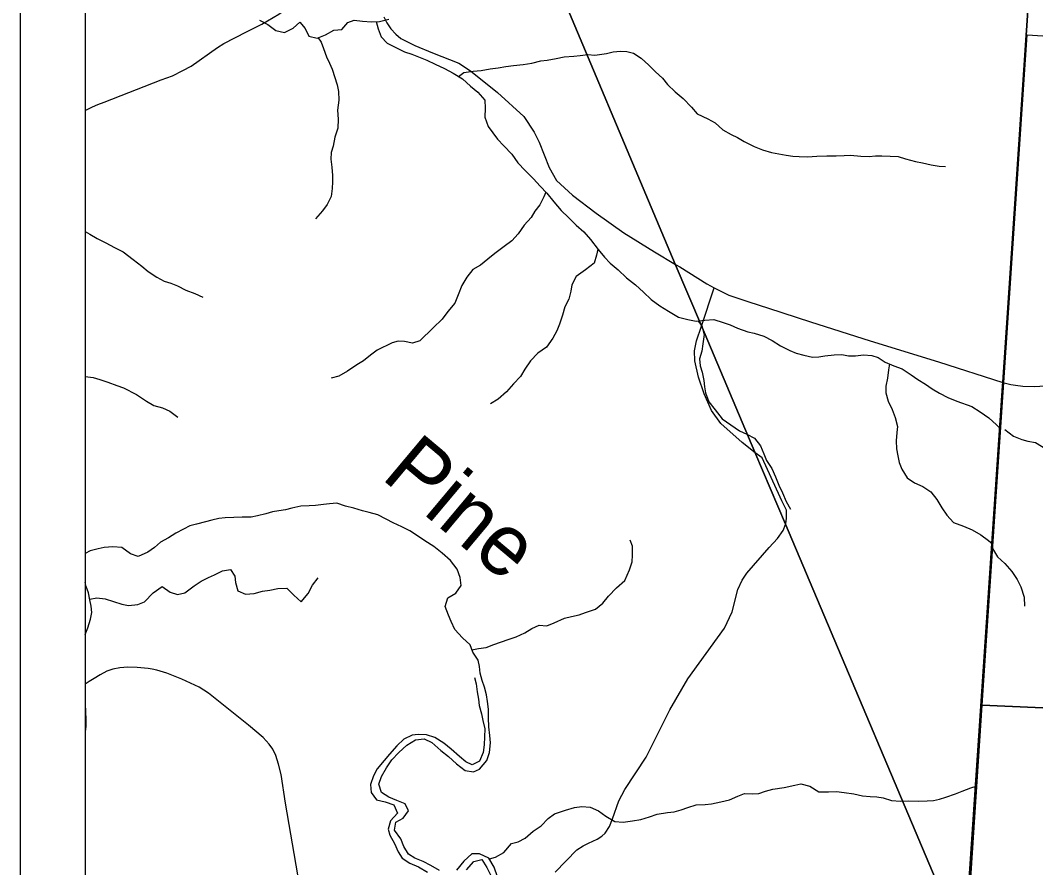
# Model space of a CAD drawing. Extents: x 0 to 44, y -23.8 to 22.
# Drawn here: x 2 to 3.565, y 18.413 to 19.718 of the extents above; entities that cross this region are included whole.
import ezdxf

# ---------------------------------------------------------------- set-up
doc = ezdxf.new("R2010")
doc.units = 0
for name, color, linetype in [('Default', 7, 'Continuous'), ('GM_X_County_Road', 7, 'Continuous'), ('GM_X_Minor_River', 7, 'Continuous'), ('GM_X_Minor_River_Text', 7, 'Continuous'), ('GM_X_Section', 7, 'Continuous'), ('GM_X_State_Route', 7, 'Continuous'), ('GM_X_Township_Road', 7, 'Continuous'), ('SH_Cut_Line', 7, 'Continuous'), ('SH_Data', 7, 'Continuous')]:
    doc.layers.add(name, color=color, linetype=linetype)

msp = doc.modelspace()

# ---------------------------------------------------------------- linework, layer by layer
at = {"layer": 'Default'}
for points in [[(2.3497, 20.9), (2.1, 20.9), (2.1, 14.1), (2.838, 14.1), (3.0317, 14.1856), (3.8639, 14.5533), (4.3443, 14.7655), (4.4538, 14.8144), (4.856, 14.9939), (4.5387, 15.7097), (4.3476, 16.1408), (4.1422, 16.6361), (4.026, 16.9163), (3.7907, 17.4383), (3.763, 17.5087), (3.455, 18.29), (3.1789, 18.9421), (3.1321, 19.0527), (3.0496, 19.2474), (3.0092, 19.3427), (2.8013, 19.8369), (2.472, 20.6113)], [(6.8158, 20.9), (2.3497, 20.9), (2.472, 20.6113), (2.8013, 19.8369), (3.0092, 19.3427), (3.0496, 19.2474), (3.1321, 19.0527), (3.1789, 18.9421), (3.455, 18.29), (3.5135, 19.1552), (3.5139, 19.1608), (3.5639, 19.9016), (3.5995, 20.4294), (3.5996, 20.4304), (3.6002, 20.4391), (3.6191, 20.7184), (3.9141, 20.6975), (4.3639, 20.6657), (6.7023, 20.5094), (6.7107, 20.5383)]]:
    msp.add_lwpolyline(points, close=True, dxfattribs=at)
msp.add_lwpolyline([(7.4495, 20.4611), (7.016, 20.4891), (6.892, 20.4972), (6.8124, 20.5023), (6.7257, 20.5079), (6.7023, 20.5094), (4.3639, 20.6657), (3.9141, 20.6975), (3.6191, 20.7184), (3.6002, 20.4391), (3.5996, 20.4304), (3.5995, 20.4294), (3.5639, 19.9016), (3.5139, 19.1608), (3.5135, 19.1552), (3.455, 18.29), (3.763, 17.5087), (3.7907, 17.4383), (4.026, 16.9163), (4.1422, 16.6361), (4.3476, 16.1408)], dxfattribs=at)
at = {"layer": 'GM_X_County_Road'}
msp.add_lwpolyline([(2.1, 19.5789), (2.1, 19.5789), (2.1113, 19.585), (2.1195, 19.5885), (2.1291, 19.5921), (2.2169, 19.6262), (2.2346, 19.6325), (2.2504, 19.6405), (2.2632, 19.6475), (2.3037, 19.6763), (2.3134, 19.6821), (2.3486, 19.7004), (2.3724, 19.7119), (2.3984, 19.7276), (2.4207, 19.7435), (2.4344, 19.7514), (2.4486, 19.7592), (2.4987, 19.7829), (2.5401, 19.8019)], dxfattribs=at)
at = {"layer": 'GM_X_Minor_River'}
for points in [[(2.3685, 19.7183), (2.3814, 19.7118), (2.3938, 19.7026), (2.407, 19.6995), (2.4203, 19.7058), (2.4306, 19.7152), (2.4388, 19.7056), (2.4444, 19.6938), (2.4573, 19.6907), (2.4702, 19.6955), (2.4831, 19.703), (2.4956, 19.7037), (2.5048, 19.7146), (2.5146, 19.7183), (2.5271, 19.7167), (2.5411, 19.7158), (2.5536, 19.7161), (2.5677, 19.7198)], [(2.5483, 19.716), (2.5516, 19.7051), (2.5561, 19.6926), (2.5651, 19.6827), (2.5798, 19.6757), (2.5919, 19.6696), (2.6032, 19.6661), (2.6164, 19.661), (2.6262, 19.6568), (2.6394, 19.6506), (2.6537, 19.644), (2.6669, 19.6367), (2.6812, 19.6279), (2.6936, 19.6168), (2.7049, 19.6072), (2.7158, 19.595), (2.7161, 19.5829), (2.7156, 19.5689), (2.7208, 19.5544), (2.7279, 19.5449), (2.7354, 19.535), (2.7452, 19.5246), (2.7572, 19.512), (2.7669, 19.4987), (2.7782, 19.4865), (2.7909, 19.4738), (2.8011, 19.4624), (2.8112, 19.4517), (2.8221, 19.4387), (2.8337, 19.425), (2.845, 19.4143), (2.8566, 19.4024), (2.8683, 19.3925), (2.8784, 19.3803), (2.8904, 19.365), (2.9001, 19.3535), (2.9088, 19.344), (2.9212, 19.3337), (2.9339, 19.3214), (2.9479, 19.3107), (2.9603, 19.2992), (2.9719, 19.2878), (2.9855, 19.2782), (2.9986, 19.2701), (3.0145, 19.2609), (3.0288, 19.257), (3.0417, 19.2546), (3.0546, 19.256), (3.0686, 19.2574), (3.0829, 19.2528), (3.0939, 19.2489), (3.1052, 19.2439), (3.121, 19.2384), (3.1309, 19.2361), (3.1456, 19.2318), (3.1588, 19.2249), (3.1716, 19.2168), (3.1859, 19.2095), (3.1957, 19.2056), (3.2074, 19.2025), (3.2207, 19.1994), (3.2305, 19.1997), (3.24, 19.2015), (3.254, 19.2029), (3.2657, 19.2032), (3.2763, 19.2012), (3.2869, 19.2011), (3.2994, 19.2029), (3.3123, 19.2017), (3.3221, 19.1989), (3.3326, 19.1916), (3.3462, 19.1859), (3.359, 19.1812), (3.373, 19.172), (3.3831, 19.1647), (3.3948, 19.1574), (3.405, 19.1505), (3.4167, 19.1436), (3.4295, 19.137), (3.4431, 19.1316), (3.4665, 19.1231), (3.4793, 19.115), (3.4925, 19.1058), (3.5045, 19.0951), (3.51, 19.0894)], [(2.4589, 19.6913), (2.4637, 19.6842), (2.4674, 19.6747), (2.4718, 19.6618), (2.4763, 19.6523), (2.4804, 19.6428), (2.4881, 19.6188), (2.4903, 19.6085), (2.4906, 19.5953), (2.4889, 19.5794), (2.4896, 19.5657), (2.4891, 19.5521), (2.4845, 19.5381), (2.4821, 19.5244), (2.479, 19.5142), (2.4785, 19.504), (2.4799, 19.4918), (2.4813, 19.4789), (2.4813, 19.4691), (2.4804, 19.4592), (2.4792, 19.4467), (2.4727, 19.4343), (2.4658, 19.4245), (2.4551, 19.4124)], [(2.6754, 19.6315), (2.6836, 19.6377), (2.6976, 19.6395), (2.7101, 19.6406), (2.7241, 19.6431), (2.7366, 19.6449), (2.748, 19.6467), (2.7601, 19.6485), (2.7749, 19.6499), (2.7885, 19.6521), (2.8022, 19.6554), (2.8117, 19.6565), (2.8257, 19.6594), (2.8382, 19.6619), (2.853, 19.6626), (2.8628, 19.6636), (2.8746, 19.6654), (2.8855, 19.6642), (2.9034, 19.6671), (2.9136, 19.6693), (2.925, 19.6704), (2.9348, 19.6699), (2.945, 19.6675), (2.9567, 19.6599), (2.9687, 19.6488), (2.9788, 19.6388), (2.9897, 19.6289), (2.9972, 19.6194), (3.0093, 19.6079), (3.0213, 19.5975), (3.0341, 19.5842), (3.0431, 19.5739), (3.0597, 19.5662), (3.0706, 19.56), (3.0826, 19.5493), (3.0954, 19.5424), (3.1052, 19.5374), (3.1154, 19.5316), (3.1309, 19.5239), (3.1437, 19.5185), (3.1577, 19.5146), (3.169, 19.5122), (3.1803, 19.5102), (3.1902, 19.5086), (3.2, 19.5082), (3.2129, 19.5077), (3.2276, 19.5087), (3.2428, 19.5094), (3.2572, 19.5092), (3.2693, 19.5099), (3.2795, 19.5102), (3.2954, 19.5086), (3.3079, 19.5081), (3.3177, 19.5091), (3.3276, 19.5094), (3.3404, 19.509), (3.3529, 19.5081), (3.3643, 19.5046), (3.3797, 19.5007), (3.3903, 19.4983), (3.4035, 19.4956), (3.416, 19.4936), (3.4259, 19.4931)], [(2.8097, 19.4533), (2.8066, 19.4464), (2.8005, 19.434), (2.7928, 19.4242), (2.7871, 19.4143), (2.7764, 19.4023), (2.7672, 19.3891), (2.7572, 19.3786), (2.7454, 19.3696), (2.7314, 19.3587), (2.7203, 19.35), (2.7089, 19.341), (2.6975, 19.3343), (2.6879, 19.3226), (2.6802, 19.3094), (2.6748, 19.295), (2.6698, 19.2822), (2.6587, 19.2697), (2.6499, 19.2577), (2.6362, 19.2445), (2.6156, 19.2242), (2.6046, 19.2209), (2.5921, 19.2233), (2.5823, 19.2237), (2.5728, 19.2211), (2.55, 19.2099), (2.5397, 19.2021), (2.5287, 19.1934), (2.5184, 19.1874), (2.5043, 19.1777), (2.491, 19.1702), (2.4789, 19.1669)], [(2.1, 19.393), (2.107, 19.3886), (2.1183, 19.3821), (2.1319, 19.3751), (2.1451, 19.3682), (2.1587, 19.3613), (2.1737, 19.3498), (2.1873, 19.3394), (2.197, 19.3314), (2.2102, 19.3222), (2.2215, 19.3164), (2.2321, 19.3133), (2.2423, 19.309), (2.2551, 19.3025), (2.2691, 19.2975), (2.2815, 19.2917)], [(2.89, 19.3655), (2.888, 19.3563), (2.8842, 19.3438), (2.8708, 19.3337), (2.8567, 19.3236), (2.8498, 19.3107), (2.8482, 19.3009), (2.8451, 19.2888), (2.8393, 19.2767), (2.8355, 19.2638), (2.8308, 19.2498), (2.8269, 19.24), (2.8204, 19.2283), (2.8108, 19.2147), (2.7975, 19.2053), (2.7861, 19.1937), (2.7776, 19.1805), (2.7707, 19.1695), (2.7601, 19.1582), (2.7494, 19.1458), (2.7364, 19.1345), (2.7246, 19.1274)], [(3.0448, 19.2549), (3.0503, 19.2477), (3.054, 19.234), (3.052, 19.22), (3.05, 19.2087), (3.0465, 19.1969), (3.0476, 19.1859), (3.0509, 19.176), (3.0534, 19.1631), (3.0545, 19.1536), (3.0559, 19.1442), (3.0608, 19.1305), (3.0709, 19.1179), (3.0817, 19.1045), (3.0949, 19.0949), (3.1085, 19.0857), (3.1194, 19.0807), (3.1315, 19.0746), (3.1405, 19.0627), (3.146, 19.0502), (3.1501, 19.0403), (3.158, 19.0277), (3.1636, 19.0151), (3.1688, 19.0022), (3.1743, 18.9904), (3.1803, 18.9767), (3.187, 18.9649)], [(3.3396, 19.1887), (3.3378, 19.1795), (3.3362, 19.167), (3.3335, 19.1545), (3.3338, 19.1442), (3.3375, 19.1317), (3.3434, 19.1184), (3.3482, 19.1062), (3.3519, 19.0925), (3.3507, 19.0831), (3.3498, 19.0706), (3.3501, 19.058), (3.3523, 19.0474), (3.3545, 19.0372), (3.3586, 19.0265), (3.3664, 19.0136), (3.3781, 19.0059), (3.3909, 19.0001), (3.403, 18.992), (3.4124, 18.9802), (3.4198, 18.9673), (3.4277, 18.9558), (3.4382, 18.9444), (3.4533, 18.9389), (3.4669, 18.9331), (3.4804, 18.9258), (3.4921, 18.917), (3.498, 18.9116)], [(2.1, 19.1694), (2.1125, 19.1679), (2.1223, 19.1648), (2.1351, 19.1605), (2.1487, 19.1558), (2.1589, 19.152), (2.1793, 19.1416), (2.1947, 19.1312), (2.206, 19.125), (2.2189, 19.1211), (2.2302, 19.1158), (2.2426, 19.1066)], [(3.5169, 19.0877), (3.5307, 19.0776), (3.5433, 19.0724), (3.5528, 19.0698), (3.5642, 19.0676), (3.5802, 19.0579), (3.5932, 19.0501), (3.6032, 19.0365), (3.6106, 19.0161), (3.6138, 19.0021), (3.6162, 18.9892), (3.619, 18.974)], [(2.7074, 18.723), (2.7056, 18.7325), (2.6974, 18.7447), (2.6933, 18.7561), (2.6813, 18.7668), (2.6696, 18.7798), (2.6637, 18.792), (2.66, 18.8018), (2.6548, 18.8152), (2.6587, 18.8284), (2.6712, 18.8359), (2.6793, 18.8476), (2.6778, 18.8601), (2.673, 18.8726), (2.6629, 18.886), (2.6501, 18.8975), (2.6373, 18.9074), (2.6234, 18.9163), (2.6136, 18.9228), (2.6004, 18.9316), (2.588, 18.9381), (2.5744, 18.9443), (2.5639, 18.9497), (2.5507, 18.9563), (2.5378, 18.9602), (2.5272, 18.9625), (2.514, 18.9664), (2.5012, 18.9695), (2.4876, 18.9742), (2.4766, 18.9735), (2.4671, 18.9721), (2.455, 18.971), (2.4452, 18.9704), (2.4323, 18.9697), (2.4186, 18.9668), (2.4084, 18.9642), (2.3982, 18.9628), (2.3887, 18.9609), (2.3784, 18.958), (2.3655, 18.9547), (2.3557, 18.9529), (2.3421, 18.953), (2.3292, 18.9523), (2.3156, 18.952), (2.3061, 18.9506), (2.2951, 18.948), (2.2852, 18.9458), (2.2716, 18.9421), (2.2613, 18.9392), (2.2515, 18.9343), (2.2397, 18.928), (2.2283, 18.9209), (2.2161, 18.9145), (2.2066, 18.9063), (2.1963, 18.8987), (2.1815, 18.8924), (2.1698, 18.8963), (2.1562, 18.9063), (2.1426, 18.9071), (2.1293, 18.9061), (2.1199, 18.9039), (2.1077, 18.901), (2.1, 18.8968)], [(2.696, 18.7486), (2.7061, 18.7503), (2.7179, 18.7521), (2.7296, 18.7565), (2.7399, 18.7603), (2.7532, 18.7651), (2.7642, 18.7684), (2.7775, 18.7744), (2.7881, 18.7815), (2.7995, 18.7867), (2.8116, 18.7855), (2.8226, 18.7899), (2.8386, 18.7974), (2.8492, 18.8), (2.8613, 18.8025), (2.8712, 18.8062), (2.8864, 18.8111), (2.8978, 18.8201), (2.9066, 18.831), (2.9188, 18.8442), (2.9318, 18.8554), (2.9387, 18.8717), (2.943, 18.8842), (2.9434, 18.8944), (2.9432, 18.9081), (2.9398, 18.9176)], [(3.4979, 18.9045), (3.506, 18.8917), (3.5171, 18.8812), (3.5278, 18.8691), (3.5363, 18.8567), (3.5417, 18.8453), (3.5468, 18.8298), (3.5473, 18.8158)], [(2.1069, 18.8267), (2.1181, 18.8288), (2.1306, 18.8272), (2.1435, 18.823), (2.1567, 18.8187), (2.1669, 18.8167), (2.1809, 18.8181), (2.1915, 18.8226), (2.2049, 18.8361), (2.2186, 18.8459), (2.231, 18.8371), (2.2423, 18.8336), (2.2537, 18.8365), (2.2678, 18.847), (2.2788, 18.8541), (2.2899, 18.8601), (2.2993, 18.8638), (2.3115, 18.8702), (2.324, 18.8723), (2.3304, 18.8617), (2.3314, 18.8522), (2.3351, 18.8393), (2.3472, 18.8342), (2.3604, 18.8353), (2.3733, 18.8386), (2.3847, 18.8404), (2.3968, 18.843), (2.4105, 18.8436), (2.4214, 18.8325), (2.433, 18.8222), (2.4437, 18.8354), (2.4503, 18.8478), (2.459, 18.8592)], [(2.1, 18.7722), (2.1038, 18.7823), (2.1084, 18.7959), (2.1104, 18.8058), (2.1093, 18.8156), (2.1071, 18.8255), (2.1053, 18.8365), (2.1016, 18.846), (2.1, 18.852)], [(2.6459, 18.4088), (2.6327, 18.4164), (2.6206, 18.4222), (2.6078, 18.4276), (2.598, 18.4338), (2.5909, 18.4456), (2.5865, 18.4574), (2.5767, 18.4707), (2.5787, 18.4828), (2.5901, 18.4892), (2.5982, 18.5005), (2.593, 18.5115), (2.5801, 18.5166), (2.5677, 18.5216), (2.5564, 18.5285), (2.5523, 18.5414), (2.5566, 18.5535), (2.5642, 18.5667), (2.5727, 18.5792), (2.5834, 18.5905), (2.5956, 18.6018), (2.6089, 18.6096), (2.6221, 18.6114), (2.6342, 18.6056), (2.6481, 18.5934), (2.6598, 18.5842), (2.6722, 18.5727), (2.6853, 18.5628), (2.6982, 18.5604), (2.7077, 18.5645), (2.7188, 18.578), (2.723, 18.5901), (2.7243, 18.6053), (2.7236, 18.6167), (2.7222, 18.63), (2.7216, 18.6436), (2.7213, 18.6569), (2.7199, 18.6687), (2.7184, 18.6793), (2.7151, 18.6911), (2.7118, 18.7013), (2.7085, 18.7124), (2.7074, 18.723)], [(2.7001, 18.7056), (2.7023, 18.6961), (2.7041, 18.6839), (2.7063, 18.6726), (2.7069, 18.6627), (2.7106, 18.6498), (2.7128, 18.6395), (2.7157, 18.6266), (2.7148, 18.6023), (2.7132, 18.5902), (2.7078, 18.577), (2.6964, 18.5714), (2.6866, 18.576), (2.6768, 18.5841), (2.664, 18.5955), (2.6524, 18.6047), (2.6388, 18.6132), (2.626, 18.6175), (2.6131, 18.6183), (2.6036, 18.6172), (2.5911, 18.6109), (2.5804, 18.6004), (2.5689, 18.5879), (2.5609, 18.5781), (2.5498, 18.565), (2.5441, 18.5544), (2.5398, 18.5408), (2.5405, 18.5286), (2.5487, 18.5176), (2.5623, 18.5141), (2.5755, 18.5098), (2.5815, 18.4968), (2.5704, 18.4852), (2.5669, 18.4723), (2.5695, 18.4628), (2.5766, 18.4502), (2.5821, 18.4373), (2.5885, 18.4278), (2.6002, 18.4201), (2.6134, 18.4143), (2.6273, 18.4062)], [(2.1, 18.6658), (2.1002, 18.664), (2.1005, 18.6538), (2.1011, 18.6401), (2.1011, 18.6307), (2.1, 18.6224)], [(2.7228, 18.4263), (2.7324, 18.4289), (2.7449, 18.4364), (2.7571, 18.45), (2.7674, 18.4529), (2.778, 18.4585), (2.7902, 18.469), (2.8028, 18.4773), (2.8134, 18.4886), (2.8233, 18.4957), (2.84, 18.5016), (2.8541, 18.5057), (2.8651, 18.5071), (2.8783, 18.5059), (2.8911, 18.5005), (2.9024, 18.4921), (2.9164, 18.484), (2.9292, 18.4831), (2.9436, 18.4853), (2.9561, 18.4871), (2.9694, 18.4911), (2.9816, 18.4952), (2.9971, 18.4978), (3.0077, 18.4988), (3.0183, 18.5018), (3.0286, 18.5058), (3.0415, 18.5095), (3.0551, 18.5102), (3.065, 18.5112), (3.0794, 18.5142), (3.0926, 18.5175), (3.1056, 18.5231), (3.1162, 18.5271), (3.1279, 18.5267), (3.1378, 18.5274), (3.1484, 18.5307), (3.1594, 18.534), (3.1772, 18.5365), (3.1935, 18.5402), (3.203, 18.542), (3.2166, 18.5385), (3.2305, 18.5297), (3.2453, 18.5295), (3.2578, 18.5302), (3.2695, 18.5286), (3.2842, 18.5266), (3.2978, 18.5238), (3.3096, 18.5226), (3.3198, 18.5218), (3.3296, 18.5205), (3.3425, 18.5163), (3.3564, 18.5154), (3.3693, 18.5161), (3.3841, 18.5156), (3.3973, 18.5158), (3.4072, 18.5165), (3.4167, 18.5183), (3.4261, 18.5213), (3.4409, 18.5265), (3.4512, 18.5306), (3.4649, 18.5358), (3.4728, 18.5387)], [(2.7351, 18.399), (2.73, 18.4138), (2.7221, 18.4275), (2.7078, 18.4344), (2.6957, 18.4341), (2.6835, 18.4232), (2.672, 18.4093)], [(2.6875, 18.4096), (2.699, 18.4224), (2.7111, 18.4257), (2.719, 18.4131), (2.7261, 18.399)]]:
    msp.add_lwpolyline(points, dxfattribs=at)
at = {"layer": 'GM_X_Section'}
for points in [[(3.5517, 19.6956), (4.5363, 19.6324), (4.4853, 18.6191), (3.4822, 18.6631)], [(3.4822, 18.6631), (4.4853, 18.6191), (4.437, 17.5902), (3.7148, 17.6484), (3.6689, 17.7618), (3.473, 18.2548), (3.4582, 18.2946)]]:
    msp.add_lwpolyline(points, close=True, dxfattribs=at)
at = {"layer": 'GM_X_State_Route'}
for points in [[(2.5602, 19.7236), (2.5648, 19.7141), (2.5709, 19.705), (2.5786, 19.6965), (2.5864, 19.69), (2.6081, 19.6791), (2.6352, 19.6682), (2.6757, 19.6518), (2.6937, 19.6403), (2.7351, 19.6067), (2.7757, 19.5697), (2.792, 19.5459), (2.7998, 19.5306), (2.8151, 19.4914), (2.8264, 19.4713), (2.8509, 19.4485), (2.8874, 19.4209), (2.9298, 19.3908), (2.9774, 19.3617), (3.0095, 19.3422), (3.0162, 19.3381), (3.0581, 19.3124), (3.069, 19.3061)], [(3.069, 19.3061), (3.0918, 19.2949), (3.1226, 19.2843), (3.1528, 19.2748), (3.2178, 19.2539), (3.3096, 19.2243), (3.4149, 19.192), (3.5141, 19.1603)], [(3.5141, 19.1603), (3.5262, 19.1572), (3.5335, 19.156), (3.5449, 19.1547), (3.5631, 19.1543), (3.5795, 19.155)]]:
    msp.add_lwpolyline(points, dxfattribs=at)
at = {"layer": 'GM_X_Township_Road'}
for points in [[(3.1711, 18.9835), (3.1434, 19.0443), (3.1323, 19.0521), (3.1124, 19.068), (3.0795, 19.0971), (3.065, 19.1171), (3.0539, 19.1426), (3.0452, 19.1685), (3.0394, 19.1935), (3.0388, 19.209), (3.0422, 19.2242), (3.0498, 19.2469), (3.069, 19.3061)], [(3.1542, 18.9059), (3.1667, 18.92), (3.1755, 18.9324), (3.1791, 18.9415), (3.1797, 18.9429), (3.1809, 18.9507), (3.1808, 18.9634), (3.1735, 18.9781), (3.1711, 18.9835)], [(2.824, 18.4062), (2.8577, 18.4403), (2.8674, 18.4466), (2.8758, 18.4508), (2.8887, 18.4571), (2.8963, 18.4617), (2.9013, 18.4661), (2.908, 18.4765), (2.9124, 18.4884), (2.9224, 18.5161), (2.9315, 18.5333), (2.9642, 18.5829), (3.0007, 18.6558), (3.0284, 18.704), (3.0463, 18.7277), (3.0851, 18.7817), (3.0969, 18.8071), (3.1058, 18.8414), (3.1125, 18.8557), (3.1194, 18.8667), (3.1542, 18.9059)], [(2.4277, 18.4018), (2.4089, 18.5123), (2.4019, 18.5565), (2.3978, 18.5726), (2.3936, 18.5856), (2.389, 18.5955), (2.3837, 18.6034), (2.3743, 18.6135), (2.3515, 18.6325), (2.2899, 18.6819), (2.2757, 18.6911), (2.2491, 18.7033), (2.2259, 18.7125), (2.2104, 18.7169), (2.203, 18.7188), (2.1968, 18.7196), (2.1802, 18.7213), (2.1656, 18.7219), (2.1532, 18.7209), (2.1427, 18.7186), (2.1333, 18.7154), (2.1233, 18.7102), (2.1136, 18.7043), (2.1059, 18.6995), (2.1, 18.6957)]]:
    msp.add_lwpolyline(points, dxfattribs=at)
at = {"layer": 'SH_Cut_Line'}
for points in [[(4.3476, 16.1408), (4.1422, 16.6361), (4.026, 16.9163), (3.7907, 17.4383), (3.763, 17.5087), (3.455, 18.29), (3.5135, 19.1552), (3.5139, 19.1608), (3.5639, 19.9016), (3.5995, 20.4294), (3.5996, 20.4304), (3.6002, 20.4391), (3.6191, 20.7184), (3.9141, 20.6975), (4.3639, 20.6657), (6.7023, 20.5094), (6.7107, 20.5383), (6.8158, 20.9), (2.1, 20.9), (2.1, 14.1)], [(8.9, 20.9), (6.8158, 20.9), (6.7107, 20.5383), (6.7023, 20.5094), (4.3639, 20.6657), (3.9141, 20.6975), (3.6191, 20.7184), (3.6002, 20.4391), (3.5996, 20.4304), (3.5995, 20.4294), (3.5639, 19.9016), (3.5139, 19.1608), (3.5135, 19.1552), (3.455, 18.29), (3.763, 17.5087), (3.7907, 17.4383), (4.026, 16.9163), (4.1422, 16.6361), (4.3476, 16.1408)]]:
    msp.add_lwpolyline(points, dxfattribs=at)
at = {"layer": 'SH_Data'}
for p, q in [((2, 21), (2, 14)), ((2.1, 20.9), (2.1, 14.1))]:
    msp.add_line(p, q, dxfattribs=at)

# ---------------------------------------------------------------- texts
at = {"layer": 'GM_X_Minor_River_Text'}
msp.add_text('Pine', height=0.09469, rotation=320.0016, dxfattribs=at).set_placement((2.5542, 19.0135))

doc.saveas('drawing.dxf')
